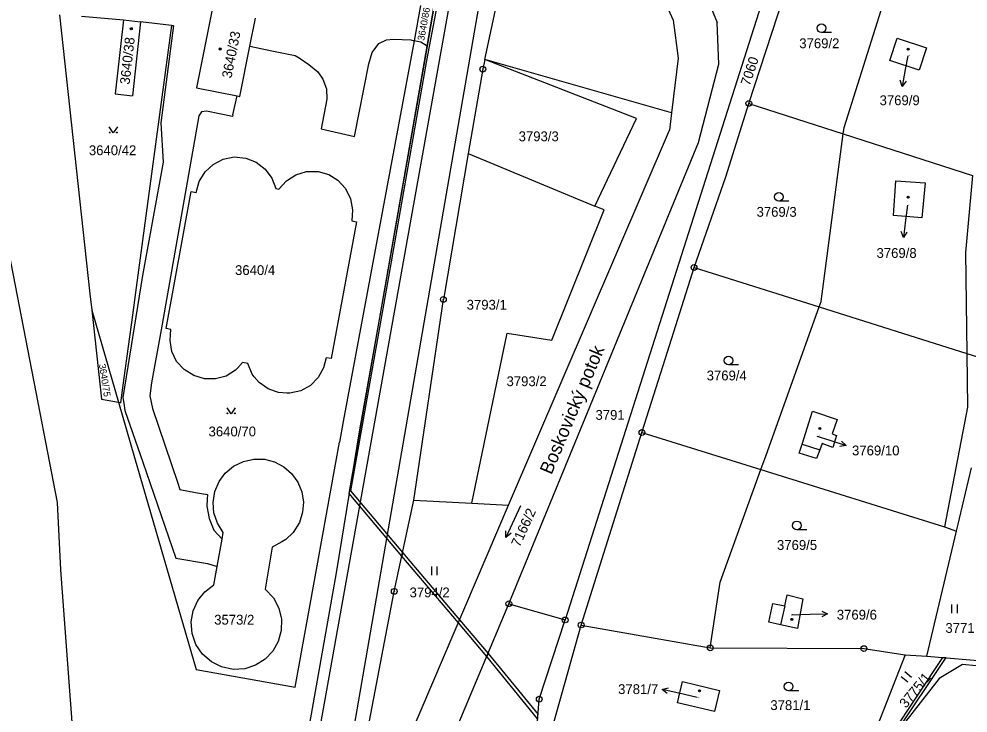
# Model space of a CAD drawing. Extents: x -593183 to -588034, y -1130415 to -1124994.
# Drawn here: x -592330.3 to -592165.9, y -1129435.7 to -1129315.5 of the extents above; entities that cross this region are included whole.
import ezdxf

# ---------------------------------------------------------------- set-up
doc = ezdxf.new("R2010")
doc.units = 0
for name, color, linetype in [('Vrstva 1', 7, 'Continuous'), ('Vrstva 15', 7, 'Continuous'), ('Vrstva 16', 7, 'Continuous'), ('Vrstva 18', 7, 'Continuous'), ('Vrstva 19', 7, 'Continuous'), ('Vrstva 24', 7, 'Continuous'), ('Vrstva 25', 7, 'Continuous'), ('Vrstva 27', 7, 'Continuous'), ('Vrstva 4', 7, 'Continuous')]:
    doc.layers.add(name, color=color, linetype=linetype)

msp = doc.modelspace()

# ---------------------------------------------------------------- linework, layer by layer
at = {"layer": 'Vrstva 1'}
for p, q in [((-592224.13, -1129299.64), (-592216.99, -1129315.72)), ((-592249.6, -1129322.49), (-592245.39, -1129302.74)), ((-592203.87, -1129330.12), (-592196.51, -1129307.59)), ((-592200.85, -1129310.21), (-592235.69, -1129419.59)), ((-592212.15, -1129309.25), (-592209.38, -1129316.1)), ((-592260.75, -1129313.16), (-592261.87, -1129319.29)), ((-592258.31, -1129312.78), (-592259.61, -1129320.22)), ((-592323.27, -1129314.79), (-592318, -1129363.08)), ((-592319.48, -1129314.99), (-592312.21, -1129315.64)), ((-592296.85, -1129313.86), (-592299.53, -1129327.44)), ((-592312.21, -1129315.64), (-592313.65, -1129328.46)), ((-592312.21, -1129315.64), (-592309.22, -1129315.98)), ((-592309.22, -1129315.98), (-592310.66, -1129328.8)), ((-592303.85, -1129316.6), (-592310.02, -1129362)), ((-592303.85, -1129316.6), (-592309.22, -1129315.98)), ((-592303.54, -1129316.63), (-592305.7, -1129333.45)), ((-592303.85, -1129316.6), (-592303.54, -1129316.63)), ((-592290.31, -1129320.2), (-592289.35, -1129315.34)), ((-592216.99, -1129315.72), (-592216.11, -1129322.25)), ((-592209.07, -1129323.34), (-592209.38, -1129316.1)), ((-592292.03, -1129328.92), (-592290.31, -1129320.2)), ((-592290.31, -1129320.2), (-592286.48, -1129320.99)), ((-592261.87, -1129319.29), (-592274.14, -1129385.22)), ((-592269.12, -1129321.28), (-592267.96, -1129319.76)), ((-592267.96, -1129319.76), (-592266.65, -1129319.1)), ((-592259.61, -1129320.22), (-592267.02, -1129362.69)), ((-592266.65, -1129319.1), (-592265.4, -1129318.97)), ((-592265.4, -1129318.97), (-592262.42, -1129319.13)), ((-592262.42, -1129319.13), (-592261.87, -1129319.29)), ((-592260.71, -1129319.53), (-592261.87, -1129319.29)), ((-592259.61, -1129320.22), (-592260.71, -1129319.53)), ((-592179.44, -1129322.7), (-592178.2, -1129318.83)), ((-592178.2, -1129318.83), (-592173.11, -1129320.46)), ((-592286.48, -1129320.99), (-592282.48, -1129321.81)), ((-592282.48, -1129321.81), (-592281.74, -1129322.2)), ((-592269.67, -1129323.24), (-592269.12, -1129321.28)), ((-592173.11, -1129320.46), (-592174.35, -1129324.33)), ((-592281.74, -1129322.2), (-592280.07, -1129323.36)), ((-592280.07, -1129323.36), (-592278.56, -1129324.66)), ((-592272.16, -1129335.82), (-592269.67, -1129323.24)), ((-592249.6, -1129322.49), (-592249.96, -1129324.18)), ((-592223.32, -1129332.71), (-592249.6, -1129322.49)), ((-592217.27, -1129331.77), (-592249.6, -1129322.49)), ((-592216.11, -1129322.25), (-592217.27, -1129331.77)), ((-592212.61, -1129336.88), (-592209.07, -1129323.34)), ((-592174.35, -1129324.33), (-592179.44, -1129322.7)), ((-592278.56, -1129324.66), (-592277.65, -1129325.93)), ((-592249.96, -1129324.18), (-592252.47, -1129338.81)), ((-592277.65, -1129325.93), (-592277.01, -1129327.6)), ((-592313.65, -1129328.46), (-592310.66, -1129328.8)), ((-592299.53, -1129327.44), (-592292.53, -1129328.82)), ((-592277.01, -1129327.6), (-592276.97, -1129329.36)), ((-592293.24, -1129332.08), (-592292.53, -1129328.82)), ((-592292.53, -1129328.82), (-592292.03, -1129328.92)), ((-592276.97, -1129329.36), (-592277.94, -1129334.53)), ((-592207.88, -1129342.84), (-592203.87, -1129330.12)), ((-592203.87, -1129330.12), (-592187.54, -1129335.39)), ((-592298.66, -1129331.59), (-592299.13, -1129332.27)), ((-592297.79, -1129331.47), (-592298.66, -1129331.59)), ((-592293.31, -1129332.4), (-592297.79, -1129331.47)), ((-592299.13, -1129332.27), (-592305.64, -1129369.32)), ((-592293.24, -1129332.08), (-592293.31, -1129332.4)), ((-592230.57, -1129347.89), (-592223.32, -1129332.71)), ((-592217.27, -1129331.77), (-592217.63, -1129334.73)), ((-592305.7, -1129333.45), (-592305.34, -1129340.27)), ((-592277.94, -1129334.53), (-592272.16, -1129335.82)), ((-592245.48, -1129399.73), (-592217.63, -1129334.73)), ((-592187.54, -1129335.39), (-592165.13, -1129342.62)), ((-592245.44, -1129416.78), (-592212.61, -1129336.88)), ((-592296.68, -1129340.68), (-592294.92, -1129339.76)), ((-592294.92, -1129339.76), (-592293.01, -1129339.39)), ((-592293.01, -1129339.39), (-592291.02, -1129339.58)), ((-592291.02, -1129339.58), (-592289.21, -1129340.31)), ((-592252.47, -1129338.81), (-592256.79, -1129364.06)), ((-592252.47, -1129338.81), (-592230.57, -1129347.89)), ((-592305.34, -1129340.27), (-592308.91, -1129359.9)), ((-592298.05, -1129341.96), (-592296.68, -1129340.68)), ((-592289.21, -1129340.31), (-592287.66, -1129341.52)), ((-592287.66, -1129341.52), (-592286.5, -1129343.08)), ((-592299.08, -1129343.65), (-592298.05, -1129341.96)), ((-592286.5, -1129343.08), (-592285.81, -1129344.85)), ((-592283.95, -1129343.5), (-592282.35, -1129342.49)), ((-592282.35, -1129342.49), (-592280.48, -1129341.92)), ((-592280.48, -1129341.92), (-592278.93, -1129341.89)), ((-592278.93, -1129341.89), (-592278.5, -1129341.88)), ((-592278.5, -1129341.88), (-592276.62, -1129342.43)), ((-592276.62, -1129342.43), (-592275.05, -1129343.42)), ((-592213.37, -1129358.54), (-592207.88, -1129342.84)), ((-592299.61, -1129345.52), (-592299.08, -1129343.65)), ((-592285.81, -1129344.85), (-592285.28, -1129344.97)), ((-592285.28, -1129344.97), (-592283.95, -1129343.5)), ((-592275.05, -1129343.42), (-592273.72, -1129344.88)), ((-592273.72, -1129344.88), (-592272.86, -1129346.65)), ((-592178.8, -1129349.51), (-592178.4, -1129343.54)), ((-592178.4, -1129343.54), (-592173.33, -1129343.88)), ((-592173.33, -1129343.88), (-592173.92, -1129349.94)), ((-592304.8, -1129369.08), (-592300.47, -1129345.37)), ((-592300.47, -1129345.37), (-592299.61, -1129345.52)), ((-592272.86, -1129346.65), (-592272.53, -1129348.54)), ((-592228.95, -1129348.53), (-592230.57, -1129347.89)), ((-592272.53, -1129348.54), (-592272.64, -1129350.46)), ((-592238.01, -1129371.11), (-592228.95, -1129348.53)), ((-592173.92, -1129349.94), (-592178.8, -1129349.51)), ((-592271.82, -1129350.63), (-592276.25, -1129374.32)), ((-592272.64, -1129350.46), (-592271.82, -1129350.63)), ((-592332.07, -1129355.97), (-592327.01, -1129381.91)), ((-592218.32, -1129374.25), (-592213.37, -1129358.54)), ((-592213.37, -1129358.54), (-592191.69, -1129365.37)), ((-592308.91, -1129359.9), (-592312.29, -1129381.04)), ((-592310.02, -1129362), (-592310.64, -1129366.79)), ((-592267.02, -1129362.69), (-592271.33, -1129386.64)), ((-592318, -1129363.08), (-592317.69, -1129365.93)), ((-592261.9, -1129398.83), (-592256.79, -1129364.06)), ((-592317.69, -1129365.93), (-592316, -1129381.35)), ((-592317.69, -1129365.93), (-592313.05, -1129381.88)), ((-592191.69, -1129365.37), (-592166.13, -1129373.41)), ((-592310.64, -1129366.79), (-592312.11, -1129377.63)), ((-592305.64, -1129369.32), (-592307.34, -1129378.5)), ((-592303.97, -1129369.27), (-592304.8, -1129369.08)), ((-592304.04, -1129370.13), (-592303.97, -1129369.27)), ((-592304.13, -1129371.2), (-592304.04, -1129370.13)), ((-592303.83, -1129373.1), (-592304.13, -1129371.2)), ((-592251.85, -1129399.38), (-592245.71, -1129369.91)), ((-592245.71, -1129369.91), (-592238.01, -1129371.11)), ((-592303.03, -1129374.83), (-592303.83, -1129373.1)), ((-592277.08, -1129374.17), (-592277.56, -1129375.93)), ((-592276.25, -1129374.32), (-592277.08, -1129374.17)), ((-592222.39, -1129387.12), (-592218.32, -1129374.25)), ((-592166.13, -1129373.41), (-592162.42, -1129374.58)), ((-592301.68, -1129376.22), (-592303.03, -1129374.83)), ((-592292.47, -1129375.97), (-592292.79, -1129376.32)), ((-592291.56, -1129374.98), (-592292.47, -1129375.97)), ((-592290.67, -1129375.15), (-592291.56, -1129374.98)), ((-592289.9, -1129377), (-592290.67, -1129375.15)), ((-592277.56, -1129375.93), (-592278.48, -1129377.59)), ((-592312.11, -1129377.63), (-592312.69, -1129381.95)), ((-592300.03, -1129377.24), (-592301.68, -1129376.22)), ((-592298.18, -1129377.8), (-592300.03, -1129377.24)), ((-592294.42, -1129377.33), (-592296.28, -1129377.84)), ((-592292.79, -1129376.32), (-592294.42, -1129377.33)), ((-592289.54, -1129377.45), (-592289.9, -1129377)), ((-592288.71, -1129378.48), (-592289.54, -1129377.45)), ((-592278.48, -1129377.59), (-592279.82, -1129378.95)), ((-592307.34, -1129378.5), (-592307.61, -1129380.78)), ((-592296.28, -1129377.84), (-592298.18, -1129377.8)), ((-592287.16, -1129379.57), (-592288.71, -1129378.48)), ((-592279.82, -1129378.95), (-592281.49, -1129379.88)), ((-592312.29, -1129381.04), (-592312.13, -1129382.05)), ((-592307.61, -1129380.78), (-592307.16, -1129382.95)), ((-592286.06, -1129379.95), (-592287.16, -1129379.57)), ((-592285.33, -1129380.2), (-592286.06, -1129379.95)), ((-592283.92, -1129380.29), (-592285.33, -1129380.2)), ((-592283.4, -1129380.32), (-592283.92, -1129380.29)), ((-592281.49, -1129379.88), (-592283.4, -1129380.32)), ((-592327.01, -1129381.91), (-592323.66, -1129399.23)), ((-592316, -1129381.35), (-592313.05, -1129381.88)), ((-592313.05, -1129381.88), (-592312.69, -1129381.95)), ((-592313.05, -1129381.88), (-592310.26, -1129391.47)), ((-592312.13, -1129382.05), (-592311.94, -1129383.32)), ((-592311.94, -1129383.32), (-592308.85, -1129392.28)), ((-592307.16, -1129382.95), (-592302.85, -1129395.7)), ((-592194.65, -1129389.15), (-592192.83, -1129383.44)), ((-592192.83, -1129383.44), (-592188.59, -1129384.89)), ((-592274.14, -1129385.22), (-592274.8, -1129388.77)), ((-592188.59, -1129384.89), (-592189.44, -1129387.36)), ((-592271.33, -1129386.64), (-592275.37, -1129411.4)), ((-592232.92, -1129420.46), (-592222.39, -1129387.12)), ((-592222.39, -1129387.12), (-592201.8, -1129393.54)), ((-592189.44, -1129387.36), (-592188.67, -1129387.65)), ((-592188.67, -1129387.65), (-592189.3, -1129389.71)), ((-592278.56, -1129409.58), (-592274.8, -1129388.77)), ((-592195.14, -1129390.69), (-592194.65, -1129389.15)), ((-592191.18, -1129389.01), (-592191.6, -1129390.14)), ((-592189.3, -1129389.71), (-592191.18, -1129389.01)), ((-592192.16, -1129391.64), (-592195.14, -1129390.69)), ((-592191.6, -1129390.14), (-592192.16, -1129391.64)), ((-592310.26, -1129391.47), (-592299.61, -1129428.15)), ((-592308.85, -1129392.28), (-592303.12, -1129408.88)), ((-592293.15, -1129392.96), (-592291.43, -1129392.12)), ((-592291.43, -1129392.12), (-592289.63, -1129391.73)), ((-592289.63, -1129391.73), (-592287.79, -1129391.76)), ((-592287.79, -1129391.76), (-592286.03, -1129392.21)), ((-592286.03, -1129392.21), (-592284.43, -1129393.04)), ((-592295.65, -1129395.61), (-592294.59, -1129394.17)), ((-592294.59, -1129394.17), (-592293.15, -1129392.96)), ((-592284.43, -1129393.04), (-592283.07, -1129394.22)), ((-592283.07, -1129394.22), (-592282, -1129395.72)), ((-592201.8, -1129393.54), (-592169.97, -1129403.45)), ((-592167.9, -1129404.18), (-592165.3, -1129393.25)), ((-592302.85, -1129395.7), (-592302.42, -1129396.97)), ((-592296.37, -1129397.31), (-592295.65, -1129395.61)), ((-592282, -1129395.72), (-592281.32, -1129397.38)), ((-592302.42, -1129396.97), (-592299.73, -1129397.48)), ((-592299.73, -1129397.48), (-592297.66, -1129397.88)), ((-592296.68, -1129399.23), (-592296.37, -1129397.31)), ((-592281.32, -1129397.38), (-592281.03, -1129399.16)), ((-592297.69, -1129398.65), (-592297.74, -1129399.9)), ((-592297.66, -1129397.88), (-592297.69, -1129398.65)), ((-592281.03, -1129399.16), (-592281.16, -1129400.94)), ((-592265.3, -1129414.63), (-592261.9, -1129398.83)), ((-592261.9, -1129398.83), (-592251.85, -1129399.38)), ((-592323.66, -1129399.23), (-592323.11, -1129410.93)), ((-592297.74, -1129399.9), (-592297.38, -1129402)), ((-592296.53, -1129401.02), (-592296.68, -1129399.23)), ((-592265.01, -1129445.31), (-592245.48, -1129399.73)), ((-592251.85, -1129399.38), (-592245.48, -1129399.73)), ((-592297.38, -1129402), (-592296.54, -1129404.02)), ((-592295.93, -1129402.83), (-592296.53, -1129401.02)), ((-592281.16, -1129400.94), (-592281.72, -1129402.71)), ((-592296.54, -1129404.02), (-592295.12, -1129405.59)), ((-592294.92, -1129404.42), (-592295.93, -1129402.83)), ((-592281.72, -1129402.71), (-592282.8, -1129404.45)), ((-592169.97, -1129403.45), (-592167.9, -1129404.18)), ((-592295.96, -1129410.32), (-592295.12, -1129405.59)), ((-592295.12, -1129405.59), (-592294.92, -1129404.42)), ((-592284.06, -1129405.67), (-592284.75, -1129406.04)), ((-592282.8, -1129404.45), (-592284.06, -1129405.67)), ((-592173.04, -1129425.83), (-592167.9, -1129404.18)), ((-592286.45, -1129406.96), (-592287.64, -1129414.24)), ((-592284.75, -1129406.04), (-592286.45, -1129406.96)), ((-592303.12, -1129408.88), (-592297.63, -1129409.82)), ((-592297.63, -1129409.82), (-592295.96, -1129410.32)), ((-592296.54, -1129413.53), (-592295.96, -1129410.32)), ((-592282.46, -1129431.22), (-592278.56, -1129409.58)), ((-592323.11, -1129410.93), (-592321.15, -1129437.28)), ((-592275.37, -1129411.4), (-592284.21, -1129461.4)), ((-592298.08, -1129414.69), (-592296.54, -1129413.53)), ((-592299.3, -1129416.21), (-592298.08, -1129414.69)), ((-592287.64, -1129414.24), (-592286.22, -1129415.77)), ((-592271.05, -1129444.56), (-592265.3, -1129414.63)), ((-592197.66, -1129417.13), (-592197.26, -1129415.23)), ((-592197.26, -1129415.23), (-592194.5, -1129415.9)), ((-592300.12, -1129417.99), (-592299.3, -1129416.21)), ((-592286.22, -1129415.77), (-592285.27, -1129417.57)), ((-592255.22, -1129440.1), (-592245.44, -1129416.78)), ((-592245.44, -1129416.78), (-592235.69, -1129419.59)), ((-592200.42, -1129419.99), (-592199.72, -1129416.72)), ((-592199.72, -1129416.72), (-592197.66, -1129417.13)), ((-592194.5, -1129415.9), (-592195.47, -1129421.05)), ((-592300.47, -1129419.92), (-592300.12, -1129417.99)), ((-592285.27, -1129417.57), (-592284.82, -1129419.47)), ((-592300.32, -1129421.94), (-592300.47, -1129419.92)), ((-592284.82, -1129419.47), (-592284.86, -1129421.42)), ((-592240.18, -1129433.31), (-592235.69, -1129419.59)), ((-592238.03, -1129438.81), (-592232.92, -1129420.46)), ((-592232.92, -1129420.46), (-592210.55, -1129424.43)), ((-592198.37, -1129420.43), (-592200.42, -1129419.99)), ((-592195.47, -1129421.05), (-592198.37, -1129420.43)), ((-592299.67, -1129423.81), (-592300.32, -1129421.94)), ((-592284.86, -1129421.42), (-592285.38, -1129423.31)), ((-592298.52, -1129425.51), (-592299.67, -1129423.81)), ((-592285.38, -1129423.31), (-592286.33, -1129424.99)), ((-592286.33, -1129424.99), (-592287.68, -1129426.4)), ((-592210.55, -1129424.43), (-592183.94, -1129424.55)), ((-592183.94, -1129424.55), (-592176.8, -1129425.61)), ((-592296.97, -1129426.85), (-592298.52, -1129425.51)), ((-592295.19, -1129427.73), (-592296.97, -1129426.85)), ((-592287.68, -1129426.4), (-592289.33, -1129427.43)), ((-592176.8, -1129425.61), (-592182.86, -1129441.01)), ((-592176.8, -1129425.61), (-592173.04, -1129425.83)), ((-592173.04, -1129425.83), (-592154.35, -1129427.44)), ((-592299.61, -1129428.15), (-592282.46, -1129431.22)), ((-592293.22, -1129428.14), (-592295.19, -1129427.73)), ((-592291.19, -1129428.03), (-592293.22, -1129428.14)), ((-592289.33, -1129427.43), (-592291.19, -1129428.03)), ((-592166.86, -1129427.3), (-592170.88, -1129429.72)), ((-592155.19, -1129428.38), (-592166.86, -1129427.3)), ((-592216.25, -1129433.92), (-592215.36, -1129430.24)), ((-592215.36, -1129430.24), (-592208.94, -1129431.79)), ((-592170.88, -1129429.72), (-592179.51, -1129440.67)), ((-592208.94, -1129431.79), (-592209.83, -1129435.47)), ((-592241.25, -1129447.12), (-592240.18, -1129433.31)), ((-592209.83, -1129435.47), (-592216.25, -1129433.92))]:
    msp.add_line(p, q, dxfattribs=at)
at = {"layer": 'Vrstva 16'}
for p, q in [((-592176.35, -1129321.89), (-592176.78, -1129324.23)), ((-592176.41, -1129347.73), (-592176.74, -1129350.36)), ((-592192.07, -1129387.76), (-592189.86, -1129388.47)), ((-592196.5, -1129418.68), (-592193.23, -1129418.59)), ((-592212.81, -1129433.03), (-592215.98, -1129432.29))]:
    msp.add_line(p, q, dxfattribs=at)
at = {"layer": 'Vrstva 24'}
for centre, radius in [((-592249.96, -1129324.18), 0.5), ((-592249.96, -1129324.18), 0.0327), ((-592203.87, -1129330.12), 0.5), ((-592203.87, -1129330.12), 0.0327), ((-592213.37, -1129358.54), 0.5), ((-592213.37, -1129358.54), 0.0327), ((-592256.79, -1129364.06), 0.5), ((-592256.79, -1129364.06), 0.0327), ((-592222.39, -1129387.12), 0.5), ((-592222.39, -1129387.12), 0.0327), ((-592265.3, -1129414.63), 0.5), ((-592265.3, -1129414.63), 0.0327), ((-592245.44, -1129416.78), 0.5), ((-592245.44, -1129416.78), 0.0327), ((-592235.69, -1129419.59), 0.5), ((-592235.69, -1129419.59), 0.0327), ((-592232.92, -1129420.46), 0.5), ((-592232.92, -1129420.46), 0.0327), ((-592210.55, -1129424.43), 0.5), ((-592210.55, -1129424.43), 0.0327), ((-592183.94, -1129424.55), 0.5), ((-592183.94, -1129424.55), 0.0327), ((-592240.18, -1129433.31), 0.5), ((-592240.18, -1129433.31), 0.0327)]:
    msp.add_circle(centre, radius, dxfattribs=at)
at = {"layer": 'Vrstva 25'}
for p, q in [((-592189.55, -1129317.85), (-592191.3, -1129317.85)), ((-592176.78, -1129324.23), (-592177.33, -1129327.18)), ((-592196.93, -1129347.05), (-592198.68, -1129347.05)), ((-592176.74, -1129350.36), (-592177.11, -1129353.34)), ((-592205.65, -1129375.39), (-592207.4, -1129375.39)), ((-592189.86, -1129388.47), (-592187, -1129389.38)), ((-592243.41, -1129399.84), (-592245.95, -1129405.28)), ((-592193.81, -1129403.95), (-592195.56, -1129403.95)), ((-592258.86, -1129410.3), (-592258.86, -1129411.8)), ((-592257.84, -1129411.8), (-592257.84, -1129410.3)), ((-592168.78, -1129416.93), (-592168.78, -1129418.43)), ((-592167.76, -1129418.43), (-592167.76, -1129416.93)), ((-592193.23, -1129418.59), (-592190.23, -1129418.51)), ((-592175.68, -1129429.54), (-592176.84, -1129428.59)), ((-592177.49, -1129429.38), (-592176.33, -1129430.33)), ((-592215.98, -1129432.29), (-592218.9, -1129431.61)), ((-592195.23, -1129431.85), (-592196.98, -1129431.85))]:
    msp.add_line(p, q, dxfattribs=at)
for points in [[(-592176.65, -1129326.29), (-592177.33, -1129327.18), (-592177.64, -1129326.11)], [(-592313.26, -1129334.18), (-592313.96, -1129335.23), (-592314.66, -1129334.18)], [(-592176.49, -1129352.41), (-592177.11, -1129353.34), (-592177.48, -1129352.28)], [(-592292.83, -1129382.82), (-592293.53, -1129383.87), (-592294.23, -1129382.82)], [(-592187.8, -1129388.6), (-592187, -1129389.38), (-592188.11, -1129389.56)], [(-592245.07, -1129404.58), (-592245.95, -1129405.28), (-592245.98, -1129404.16)], [(-592191.24, -1129418.04), (-592190.23, -1129418.51), (-592191.22, -1129419.04)], [(-592218.04, -1129432.32), (-592218.9, -1129431.61), (-592217.81, -1129431.35)]]:
    msp.add_lwpolyline(points, dxfattribs=at)
for centre, radius in [((-592191.3, -1129317.1), 0.75), ((-592310.84, -1129317.17), 0.175), ((-592310.84, -1129317.17), 0.15), ((-592295.44, -1129320.69), 0.175), ((-592295.44, -1129320.69), 0.15), ((-592176.27, -1129320.7), 0.175), ((-592176.27, -1129320.7), 0.15), ((-592314.59, -1129335.16), 0.07), ((-592313.33, -1129335.16), 0.07), ((-592198.68, -1129346.3), 0.75), ((-592176.27, -1129346.34), 0.175), ((-592176.27, -1129346.34), 0.15), ((-592207.4, -1129374.64), 0.75), ((-592294.16, -1129383.8), 0.07), ((-592292.9, -1129383.8), 0.07), ((-592191.59, -1129386.43), 0.175), ((-592191.59, -1129386.43), 0.15), ((-592195.56, -1129403.2), 0.75), ((-592196.44, -1129419.48), 0.175), ((-592196.44, -1129419.48), 0.15), ((-592196.98, -1129431.1), 0.75), ((-592212.44, -1129431.88), 0.175), ((-592212.44, -1129431.88), 0.15)]:
    msp.add_circle(centre, radius, dxfattribs=at)
at = {"layer": 'Vrstva 27'}
for p, q in [((-592251.65, -1129280.98), (-592259.73, -1129322.68)), ((-592259.61, -1129320.22), (-592258.31, -1129312.78)), ((-592273.13, -1129397.7), (-592259.61, -1129320.22)), ((-592259.73, -1129322.68), (-592266.03, -1129358.55)), ((-592266.03, -1129358.55), (-592272.89, -1129397.21)), ((-592272.89, -1129397.21), (-592263.85, -1129407.89)), ((-592263.98, -1129408.51), (-592273.13, -1129397.7)), ((-592263.98, -1129408.51), (-592263.85, -1129407.89)), ((-592263.85, -1129407.89), (-592263.98, -1129408.51)), ((-592254.19, -1129420.07), (-592263.98, -1129408.51)), ((-592263.85, -1129407.89), (-592253.97, -1129419.55)), ((-592249.26, -1129425.89), (-592254.19, -1129420.07)), ((-592253.97, -1129419.55), (-592249.04, -1129425.37)), ((-592249.04, -1129425.37), (-592249.26, -1129425.89)), ((-592249.26, -1129425.89), (-592249.04, -1129425.37)), ((-592249.04, -1129425.37), (-592240.38, -1129435.94)), ((-592240.45, -1129436.77), (-592249.26, -1129425.89)), ((-592180.44, -1129441.34), (-592170.3, -1129426.07)), ((-592169.78, -1129426.11), (-592179.51, -1129440.67)), ((-592170.3, -1129426.07), (-592169.78, -1129426.11))]:
    msp.add_line(p, q, dxfattribs=at)
at = {"layer": 'Vrstva 4'}
for p, q in [((-592187.39, -1129334.26), (-592178.65, -1129306.72)), ((-592280.16, -1129449.66), (-592255.23, -1129310.23)), ((-592283.28, -1129502.17), (-592250.33, -1129311.44)), ((-592187.54, -1129335.39), (-592187.39, -1129334.26)), ((-592191.35, -1129364.42), (-592187.54, -1129335.39)), ((-592165.13, -1129342.62), (-592166.34, -1129355.96)), ((-592166.34, -1129355.96), (-592166.13, -1129373.41)), ((-592191.69, -1129365.37), (-592191.35, -1129364.42)), ((-592200.9, -1129391.06), (-592191.69, -1129365.37)), ((-592166.13, -1129373.41), (-592166.02, -1129382.75)), ((-592166.02, -1129382.75), (-592169.97, -1129403.45)), ((-592194.65, -1129389.15), (-592191.6, -1129390.14)), ((-592201.8, -1129393.54), (-592200.9, -1129391.06)), ((-592208.86, -1129413.06), (-592201.8, -1129393.54)), ((-592210.55, -1129424.43), (-592208.86, -1129413.06)), ((-592197.66, -1129417.13), (-592198.37, -1129420.43))]:
    msp.add_line(p, q, dxfattribs=at)

# ---------------------------------------------------------------- texts
at = {"layer": 'Vrstva 15'}
msp.add_text('Boskovický potok', height=2.3, rotation=67.1263, dxfattribs=at).set_placement((-592238.06, -1129394.54))
at = {"layer": 'Vrstva 16'}
for s, p in [('3769/9', (-592181.23, -1129330.42)), ('3769/8', (-592181.76, -1129356.87)), ('3769/10', (-592186, -1129391.08)), ('3769/6', (-592188.64, -1129419.53)), ('3781/7', (-592226.52, -1129432.42))]:
    msp.add_text(s, height=1.7, dxfattribs=at).set_placement(p)
at = {"layer": 'Vrstva 18'}
for s, height, rotation, p in [('3640/86', 1.2, 79.6952, (-592260.11, -1129319.32)), ('7060', 1.7, 71.822, (-592203.72, -1129327.18)), ('3640/75', 1.19, 278.9695, (-592316.47, -1129375.32)), ('7166/2', 1.7, 65.5379, (-592243.58, -1129407.08)), ('3775/1', 1.7, 50.5613, (-592176.65, -1129434.98))]:
    msp.add_text(s, height=height, rotation=rotation, dxfattribs=at).set_placement(p)
for s, p in [('3769/2', (-592195.14, -1129320.55)), ('3793/3', (-592243.75, -1129336.66)), ('3640/42', (-592318.19, -1129339.08)), ('3769/3', (-592202.54, -1129349.75)), ('3640/4', (-592292.87, -1129359.84)), ('3793/1', (-592252.75, -1129365.84)), ('3793/2', (-592245.85, -1129379.09)), ('3769/4', (-592211.18, -1129378.09)), ('3791', (-592230.44, -1129384.92)), ('3640/70', (-592297.46, -1129387.79)), ('3769/5', (-592199, -1129407.45)), ('3794/2', (-592262.64, -1129415.67)), ('3573/2', (-592296.48, -1129420.39)), ('3771', (-592169.83, -1129421.82)), ('3781/1', (-592200.15, -1129435.19))]:
    msp.add_text(s, height=1.7, dxfattribs=at).set_placement(p)
at = {"layer": 'Vrstva 19'}
for s, rotation, p in [('3640/33', 78.7965, (-592293.51, -1129325.85)), ('3640/38', 83.6598, (-592311.14, -1129326.91))]:
    msp.add_text(s, height=1.7, rotation=rotation, dxfattribs=at).set_placement(p)
for s, p in [('3769/9', (-592176.35, -1129321.89)), ('3769/8', (-592176.41, -1129347.73)), ('3769/10', (-592192.07, -1129387.76)), ('3769/6', (-592196.5, -1129418.68)), ('3781/7', (-592212.81, -1129433.03))]:
    msp.add_text(s, height=0.1, dxfattribs=at).set_placement(p)

doc.saveas('drawing.dxf')
